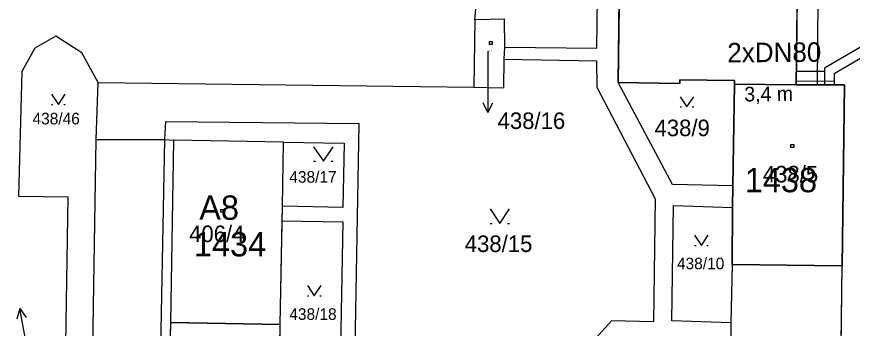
# Model space of a CAD drawing. Extents: x -468021 to -466942, y -1130484 to -1128584.
# Drawn here: x -467697.2 to -467611.3, y -1129065.5 to -1129033.4 of the extents above; entities that cross this region are included whole.
import ezdxf

# ---------------------------------------------------------------- set-up
doc = ezdxf.new("R2010")
doc.units = 0
for name, color, linetype in [('21-Označení-odběrného-místa', 7, 'Continuous'), ('22-Odběrná místa-šrafy', 7, 'Continuous'), ('25-Popisná-čísla', 7, 'Continuous'), ('27-delky-vedeni', 7, 'Continuous'), ('DKM', 7, 'Continuous'), ('UT_SKUTEČNOST_staré', 7, 'Continuous')]:
    doc.layers.add(name, color=color, linetype=linetype)

msp = doc.modelspace()

# ---------------------------------------------------------------- linework, layer by layer
at = {"layer": '22-Odběrná místa-šrafy'}
for p, q in [((-467612.3, -1129059.04), (-467612.039, -1129040.44)), ((-467623.599, -1129058.889), (-467612.3, -1129059.04)), ((-467612.3, -1129059.04), (-467623.599, -1129058.889))]:
    msp.add_line(p, q, dxfattribs=at)
for points in [[(-467616.76, -1129019.3), (-467623.099, -1129019.129), (-467623.11, -1129019.49), (-467628.75, -1129019.33), (-467628.74, -1129018.97), (-467635.07, -1129019.07), (-467635.33, -1129040.22), (-467628.99, -1129040.3), (-467628.98, -1129039.94), (-467623.38, -1129040), (-467623.38, -1129040.37), (-467617.02, -1129040.44), (-467616.76, -1129019.3)], [(-467612.039, -1129040.44), (-467614.83, -1129040.44), (-467617.02, -1129040.44), (-467623.38, -1129040.37), (-467623.56, -1129050.81), (-467623.59, -1129053.04), (-467623.599, -1129058.889)], [(-467669.882, -1129052.9), (-467669.88, -1129052.9), (-467669.76, -1129046.35), (-467681.07, -1129046.139), (-467681.409, -1129064.86), (-467670.099, -1129065.06), (-467669.882, -1129052.9)], [(-467623.599, -1129058.889), (-467623.76, -1129064.879), (-467623.75, -1129067.03), (-467623.849, -1129077.49), (-467612.55, -1129077.639), (-467612.3, -1129059.04)], [(-467670.099, -1129065.06), (-467681.409, -1129064.86), (-467681.76, -1129083.56)], [(-467670.45, -1129083.77), (-467670.33, -1129077.43), (-467670.3, -1129075.879), (-467670.099, -1129065.06)]]:
    msp.add_lwpolyline(points, dxfattribs=at)
at = {"layer": 'DKM'}
for p, q in [((-467637.54, -1129036.67), (-467637.32, -1129018.8)), ((-467635.33, -1129040.22), (-467635.07, -1129019.07)), ((-467616.76, -1129019.3), (-467617.02, -1129040.44)), ((-467650.07, -1129033.78), (-467649.59, -1129027.8)), ((-467614.83, -1129040.44), (-467614.75, -1129029.82)), ((-467650.07, -1129033.78), (-467650.18, -1129040.7)), ((-467647.02, -1129033.71), (-467650.07, -1129033.78)), ((-467647, -1129036.56), (-467647.02, -1129033.71)), ((-467693.19, -1129035.44), (-467695.35, -1129036.67)), ((-467690.5, -1129037.17), (-467693.19, -1129035.44)), ((-467648.59, -1129036.01), (-467648.29, -1129036.01)), ((-467648.59, -1129036.31), (-467648.59, -1129036.01)), ((-467648.29, -1129036.01), (-467648.29, -1129036.31)), ((-467695.35, -1129036.67), (-467696.68, -1129039.07)), ((-467648.74, -1129037), (-467648.74, -1129040.28)), ((-467648.29, -1129036.31), (-467648.59, -1129036.31)), ((-467647.06, -1129037.8), (-467647, -1129036.56)), ((-467647, -1129036.56), (-467637.54, -1129036.67)), ((-467688.85, -1129040.19), (-467690.5, -1129037.17)), ((-467647.09, -1129040.75), (-467647.06, -1129037.8)), ((-467647.06, -1129037.8), (-467637.58, -1129037.99)), ((-467637.58, -1129037.99), (-467637.54, -1129040.67)), ((-467696.68, -1129039.07), (-467697.02, -1129051.89)), ((-467689.05, -1129046.06), (-467688.85, -1129040.19)), ((-467688.85, -1129040.19), (-467650.18, -1129040.7)), ((-467648.74, -1129040.28), (-467648.74, -1129043.28)), ((-467628.99, -1129040.3), (-467635.33, -1129040.22)), ((-467629.76, -1129050.68), (-467635.33, -1129040.22)), ((-467628.98, -1129039.94), (-467628.99, -1129040.3)), ((-467623.38, -1129040), (-467628.98, -1129039.94)), ((-467623.56, -1129050.81), (-467623.38, -1129040.37)), ((-467623.38, -1129040.37), (-467623.38, -1129040)), ((-467623.38, -1129040.37), (-467617.02, -1129040.44)), ((-467617.02, -1129040.44), (-467614.83, -1129040.44)), ((-467614.83, -1129040.44), (-467612.04, -1129040.44)), ((-467612.04, -1129040.44), (-467612.3, -1129059.04)), ((-467650.18, -1129040.7), (-467647.09, -1129040.75)), ((-467637.54, -1129040.67), (-467631.55, -1129052.14)), ((-467693.63, -1129041.4), (-467692.93, -1129042.45)), ((-467692.93, -1129042.45), (-467692.23, -1129041.4)), ((-467628.97, -1129041.67), (-467628.27, -1129042.72)), ((-467628.27, -1129042.72), (-467627.57, -1129041.67)), ((-467693.63, -1129042.45), (-467693.49, -1129042.45)), ((-467692.37, -1129042.45), (-467692.23, -1129042.45)), ((-467648.74, -1129043.28), (-467649.24, -1129042.28)), ((-467648.74, -1129043.28), (-467648.24, -1129042.28)), ((-467628.97, -1129042.72), (-467628.83, -1129042.72)), ((-467627.71, -1129042.72), (-467627.57, -1129042.72)), ((-467681.98, -1129046.06), (-467681.89, -1129044.21)), ((-467681.89, -1129044.21), (-467661.97, -1129044.42)), ((-467662.86, -1129093.96), (-467661.97, -1129044.42)), ((-467689.46, -1129073.26), (-467689.05, -1129046.06)), ((-467689.05, -1129046.06), (-467681.98, -1129046.06)), ((-467683.03, -1129102.1), (-467681.98, -1129046.06)), ((-467681.98, -1129046.06), (-467681.07, -1129046.14)), ((-467681.07, -1129046.14), (-467681.41, -1129064.86)), ((-467669.76, -1129046.35), (-467681.07, -1129046.14)), ((-467669.88, -1129052.9), (-467669.76, -1129046.35)), ((-467669.76, -1129046.35), (-467663.54, -1129046.45)), ((-467663.54, -1129046.45), (-467663.68, -1129053.04)), ((-467666.67, -1129046.8), (-467665.67, -1129048.3)), ((-467665.67, -1129048.3), (-467664.67, -1129046.8)), ((-467617.56, -1129046.58), (-467617.26, -1129046.58)), ((-467617.56, -1129046.88), (-467617.56, -1129046.58)), ((-467617.26, -1129046.88), (-467617.56, -1129046.88)), ((-467617.26, -1129046.58), (-467617.26, -1129046.88)), ((-467666.67, -1129048.3), (-467666.47, -1129048.3)), ((-467664.87, -1129048.3), (-467664.67, -1129048.3)), ((-467623.56, -1129050.81), (-467629.76, -1129050.68)), ((-467623.59, -1129053.04), (-467623.56, -1129050.81)), ((-467697.02, -1129051.89), (-467691.96, -1129051.94)), ((-467691.96, -1129051.94), (-467692.2, -1129067.05)), ((-467631.55, -1129052.14), (-467631.72, -1129064.78)), ((-467676.21, -1129053.24), (-467675.91, -1129053.24)), ((-467676.21, -1129053.54), (-467676.21, -1129053.24)), ((-467675.91, -1129053.24), (-467675.91, -1129053.54)), ((-467669.91, -1129054.42), (-467669.88, -1129052.9)), ((-467663.68, -1129053.04), (-467669.88, -1129052.9)), ((-467648.51, -1129053.19), (-467647.51, -1129054.69)), ((-467647.51, -1129054.69), (-467646.51, -1129053.19)), ((-467629.82, -1129064.68), (-467629.65, -1129052.85)), ((-467629.65, -1129052.85), (-467623.59, -1129053.04)), ((-467623.6, -1129058.89), (-467623.59, -1129053.04)), ((-467675.91, -1129053.54), (-467676.21, -1129053.54)), ((-467670.1, -1129065.06), (-467669.91, -1129054.42)), ((-467669.91, -1129054.42), (-467663.68, -1129054.51)), ((-467663.68, -1129054.51), (-467664.06, -1129075.98)), ((-467648.51, -1129054.69), (-467648.31, -1129054.69)), ((-467646.71, -1129054.69), (-467646.51, -1129054.69)), ((-467627.47, -1129055.89), (-467626.77, -1129056.94)), ((-467626.77, -1129056.94), (-467626.07, -1129055.89)), ((-467627.47, -1129056.94), (-467627.33, -1129056.94)), ((-467626.21, -1129056.94), (-467626.07, -1129056.94)), ((-467623.6, -1129058.89), (-467623.76, -1129064.88)), ((-467612.3, -1129059.04), (-467623.6, -1129058.89)), ((-467612.55, -1129077.64), (-467612.3, -1129059.04)), ((-467667.3, -1129061.07), (-467666.6, -1129062.12)), ((-467666.6, -1129062.12), (-467665.9, -1129061.07)), ((-467667.3, -1129062.12), (-467667.16, -1129062.12)), ((-467666.04, -1129062.12), (-467665.9, -1129062.12)), ((-467696.905, -1129063.439), (-467697.215, -1129064.514)), ((-467696.36, -1129066.39), (-467696.905, -1129063.439)), ((-467696.905, -1129063.439), (-467696.231, -1129064.332)), ((-467681.41, -1129064.86), (-467681.76, -1129083.56)), ((-467670.1, -1129065.06), (-467681.41, -1129064.86)), ((-467670.3, -1129075.88), (-467670.1, -1129065.06)), ((-467636.02, -1129064.7), (-467648.81, -1129078.65)), ((-467631.72, -1129064.78), (-467636.02, -1129064.7)), ((-467623.76, -1129064.88), (-467629.82, -1129064.68)), ((-467623.76, -1129064.88), (-467623.75, -1129067.03))]:
    msp.add_line(p, q, dxfattribs=at)
at = {"layer": 'UT_SKUTEČNOST_staré'}
for points in [[(-467576.385, -1129015.848), (-467579.158, -1129023.511), (-467597.414, -1129028.973), (-467614.115, -1129038.736), (-467614.126, -1129040.44)], [(-467575.51, -1129016.139), (-467578.389, -1129024.325), (-467597.012, -1129029.897), (-467613.119, -1129039.312), (-467613.126, -1129040.44)], [(-467614.117, -1129039.085), (-467617.003, -1129039.067)], [(-467613.094, -1129040.087), (-467617.015, -1129040.067)]]:
    msp.add_lwpolyline(points, dxfattribs=at)

# ---------------------------------------------------------------- texts
at = {"layer": '21-Označení-odběrného-místa'}
msp.add_text('A8', height=2.5, dxfattribs=at).set_placement((-467678.436, -1129054.311))
at = {"layer": '25-Popisná-čísla'}
for s, p in [('1438', (-467622.317, -1129051.478)), ('1434', (-467678.987, -1129058.071))]:
    msp.add_text(s, height=2.5, dxfattribs=at).set_placement(p)
at = {"layer": '27-delky-vedeni'}
msp.add_text('3,4 m', height=1.5, rotation=0.60824, dxfattribs=at).set_placement((-467622.358, -1129042.151))
at = {"layer": 'DKM'}
for s, height, p in [('438/16', 0.1, (-467648.74, -1129037)), ('438/46', 1.19, (-467695.59, -1129044.51)), ('438/16', 1.7, (-467647.74, -1129044.98)), ('438/9', 1.7, (-467631.6, -1129045.72)), ('438/5', 1.7, (-467620.45, -1129050.47)), ('438/17', 1.19, (-467669.17, -1129050.5)), ('406/4', 1.7, (-467679.48, -1129056.6)), ('438/15', 1.7, (-467651.12, -1129057.62)), ('438/10', 1.19, (-467629.29, -1129059.39)), ('438/18', 1.19, (-467669.17, -1129064.59))]:
    msp.add_text(s, height=height, dxfattribs=at).set_placement(p)
at = {"layer": 'UT_SKUTEČNOST_staré'}
msp.add_text('2xDN80', height=2, rotation=0.38984, dxfattribs=at).set_placement((-467624.103, -1129038.141))

doc.saveas('drawing.dxf')
